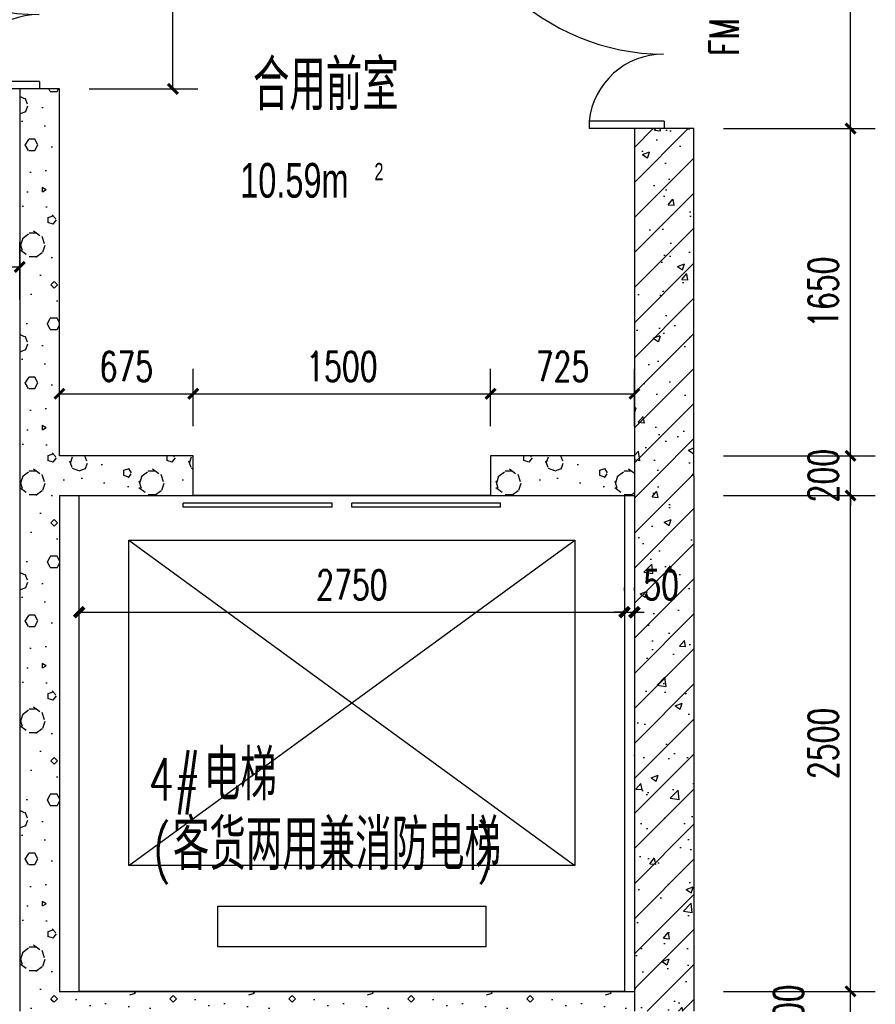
# Model space of a CAD drawing. Extents: x 797781 to 1255204, y 21234 to 1024248.
# Tile 784 of 1056: x 1171873 to 1176188, y 522943 to 527907. Entities that reach past the tile are written whole.
import ezdxf

# ---------------------------------------------------------------- set-up
doc = ezdxf.new("R2010")
doc.units = 0
doc.header["$LTSCALE"] = 1000
doc.header["$MEASUREMENT"] = 0
for name, color, linetype in [('230303生产综合楼-平面图_t8$0$DOOR_FIRE', 4, 'Continuous'), ('230303生产综合楼-平面图_t8$0$DOOR_FIRE_TEXT', 7, 'Continuous'), ('230303生产综合楼-平面图_t8$0$EVTR', 2, 'Continuous'), ('230303生产综合楼-平面图_t8$0$PUB_DIM', 3, 'Continuous'), ('230303生产综合楼-平面图_t8$0$PUB_HATCH', 8, 'Continuous'), ('230303生产综合楼-平面图_t8$0$PUB_TEXT', 7, 'Continuous'), ('230303生产综合楼-平面图_t8$0$SPACE', 7, 'Continuous'), ('230303生产综合楼-平面图_t8$0$WALL', 40, 'Continuous'), ('230303生产综合楼-平面图_t8$0$WINDOW', 4, 'Continuous'), ('230303生产综合楼-平面图_t8$0$板洞', 6, 'Continuous'), ('PUB_DIM', 3, 'Continuous')]:
    doc.layers.add(name, color=color, linetype=linetype)
doc.styles.add('230303生产综合楼-平面图_t8$0$_HZTXT', font='@HZTXT_E', dxfattribs={"width": 0.7, "bigfont": '@@HZTXT'})
doc.styles.add('230303生产综合楼-平面图_t8$0$_TCH_DIM', font='SIMPLEX', dxfattribs={"bigfont": 'GBCBIG'})
doc.styles.add('230303生产综合楼-平面图_T8$0$_TCH_DIM_T3', font='SIMPLEX', dxfattribs={"width": 0.705882, "bigfont": 'GBCBIG'})
doc.styles.add('230303生产综合楼-平面图_t8$0$_TCH_WINDOW', font='SIMPLEX', dxfattribs={"height": 3.5, "bigfont": 'GBCBIG'})
doc.styles.add('_TCH_DIM_T3', font='SIMPLEX', dxfattribs={"width": 0.705882, "bigfont": 'GBCBIG'})
doc.dimstyles.new('230303生产综合楼-平面图_T8$0$_TCH_ARCH&&50', dxfattribs={"dimtxt": 148.75, "dimasz": 50, "dimexe": 125, "dimexo": 150, "dimgap": 63.125, "dimtad": 1, "dimdec": 0, "dimzin": 0, "dimdsep": 46, "dimtxsty": '230303生产综合楼-平面图_T8$0$_TCH_DIM_T3', "dimblk": '230303生产综合楼-平面图_t8$0$_ArchTick', "dimcen": 0.09, "dimclrt": 7, "dimazin": 2, "dimtfac": 1, "dimtdec": 0, "dimtix": 1, "dimtmove": 2, "dimatfit": 3, "dimfxl": 1, "dimtolj": 1, "dimtzin": 0, "dimarcsym": 0})
doc.dimstyles.new('_TCH_ARCH&&50', dxfattribs={"dimtxt": 148.75, "dimasz": 50, "dimexe": 125, "dimexo": 150, "dimgap": 63.125, "dimtad": 1, "dimdec": 0, "dimzin": 0, "dimdsep": 46, "dimtxsty": '_TCH_DIM_T3', "dimblk": 'ARCHTICK', "dimcen": 0.09, "dimclrt": 7, "dimazin": 2, "dimtfac": 1, "dimtdec": 0, "dimtix": 1, "dimtmove": 2, "dimatfit": 3, "dimfxl": 1, "dimtolj": 1, "dimtzin": 0, "dimarcsym": 0})
pattern_1 = [(45, (0, 0), (-88.388348, 88.388348), []), (50, (0, 0), (358.63009, -31.37607), [37.5, -412.5]), (355, (0, 0), (-69.37567, 376.09607), [30, -330]), (100.4514, (29.9, -2.6), (289.25469, 344.71977), [31.8701, -350.57106]), (46.1842, (0, 100), (533.62052, -82.7595), [56.25, -618.75]), (96.6356, (44.47, 93.1), (467.33135, 487.05894), [47.80514, -525.8565]), (351.1842, (0, 100), (467.33097, 487.0593), [45, -495]), (21, (50, 75), (298.453526, -201.309445), [37.5, -412.5]), (326, (50, 75), (121.65767, 362.57502), [30, -330]), (71.4514, (74.87, 58.22), (420.11131, 161.26525), [31.8701, -350.57106]), (37.5, (0, 0), (6.079928, 166.446927), [0, -326, 0, -335, 0, -331.25]), (7.5, (0, 0), (131.534769, 197.205856), [0, -191, 0, -318.5, 0, -126.25]), (327.5, (-111.5, 0), (266.911218, -11.277436), [0, -125, 0, -390, 0, -517.5]), (317.5, (-161.5, 0), (291.593085, 50.05249), [0, -162.5, 0, -259, 0, -367.5])]
pattern_2 = [(0, (177, -183), (300, 600), [0, -600]), (0, (-174, -264), (300, 600), [0, -600]), (0, (21, -270), (300, 600), [0, -600]), (0, (234, -93), (300, 600), [0, -600]), (0, (-15, -300), (300, 600), [0, -600]), (0, (294, 285), (300, 600), [0, -600]), (0, (111, 237), (300, 600), [0, -600]), (0, (207, 162), (300, 600), [0, -600]), (0, (-282, 150), (300, 600), [0, -600]), (0, (12, 123), (300, 600), [0, -600]), (0, (-102, -30), (300, 600), [0, -600]), (0, (-96, -255), (300, 600), [0, -600]), (0, (129, -279), (300, 600), [0, -600]), (0, (294, -15), (300, 600), [0, -600]), (0, (-267, -108), (300, 600), [0, -600]), (0, (-216, -6), (300, 600), [0, -600]), (0, (18, -48), (300, 600), [0, -600]), (0, (-66, -135), (300, 600), [0, -600]), (0, (-114, 63), (300, 600), [0, -600]), (0, (-39, 288), (300, 600), [0, -600]), (0, (-243, -234), (300, 600), [0, -600]), (0, (87, 165), (300, 600), [0, -600]), (0, (-192, 174), (300, 600), [0, -600]), (0, (-240, 252), (300, 600), [0, -600]), (130.601294, (257.143, 97.143), (-1499.9999834, 1800.0000079), [26.34155, -11037.111]), (18.434949, (214.29, 108.57), (1499.9999945, 599.9999956), [27.10524, -3767.6279]), (90, (214.3, 82.86), (300, 600), [25.71428, -1174.28565]), (161.565051, (240, 74.29), (-1500.0000076, 599.999955), [27.10524, -3767.6279]), (53.130102, (240, 74.29), (300.000001, 600), [28.57143, -2971.4285]), (135, (262.86, -231.43), (-300.000036, 599.99996), [24.24366, -1672.8126]), (45, (228.57, -231.43), (299.999998, 599.999998), [24.24366, -1672.8126]), (135, (245.71, -248.57), (-300.000036, 599.99996), [24.24366, -1672.8126]), (45, (245.71, -248.57), (299.999998, 599.999998), [24.24366, -1672.8126]), (116.56505, (-25.7, 171.43), (-5e-05, 1199.99997), [31.94383, -638.8765]), (180, (-40, 200), (-300, 600), [34.28572, -565.71425]), (63.43495, (-88.57, 171.43), (3e-06, 1200), [31.94383, -638.8765]), (116.56505, (-74.3, 142.86), (-5e-05, 1199.99997), [31.94383, -638.8765]), (0, (-74.3, 142.86), (300, 600), [34.28572, -565.71425]), (63.43495, (-40, 142.86), (3e-06, 1200), [31.94383, -638.8765]), (107.102728, (200, -31.429), (-899.9999656, 3000.00000484), [38.86135, -16282.9025]), (143.972626, (188.57, 5.714), (-5699.9999277, 4199.9999952), [38.86135, -8122.02]), (180, (157.14, 28.6), (-300, 600), [37.14286, -562.8571]), (36.0273733, (88.57, 5.714), (5699.9999579, 4199.9999547), [38.86135, -8122.02]), (71.565051, (77.14, -28.57), (900.0000046, 2999.999995), [36.14032, -3758.5928]), (107.102728, (88.571, -65.714), (-899.9999656, 3000.00000484), [38.86135, -16282.9025]), (143.972626, (120, -88.57), (-5699.9999277, 4199.9999952), [38.86135, -8122.02]), (0, (120, -88.6), (300, 600), [37.14286, -562.8571]), (36.0273733, (157.143, -88.57), (5699.9999579, 4199.9999547), [38.86135, -8122.02]), (71.565051, (188.57, -65.71), (900.0000046, 2999.999995), [36.14032, -3758.5928]), (150.255118, (205.714, 248.57), (-900.000002, 599.9999926), [23.03502, -4814.3196]), (90, (185.7, 237.14), (300, 600), [22.85714, -1177.14275]), (29.744881, (185.714, 237.14), (900.0000005, 599.999997), [23.03502, -4814.3196]), (116.56505, (65.7, -177.14), (-5e-05, 1199.99997), [31.94383, -638.8765]), (168.690067, (51.43, -148.57), (-2700.000002, 599.999985), [29.13725, -6089.6855]), (41.185925, (0, -162.857), (7499.99995456, 6599.9999423), [30.37184, -12725.802]), (90, (0, -191.43), (300, 600), [28.57143, -1171.4285]), (138.814074, (22.857, -211.429), (-7499.9998667, 6600.00004204), [30.37184, -12725.802]), (16.6992442, (22.857, -211.429), (9899.9999255, 2999.9999686), [29.82945, -12498.5375]), (60.945396, (51.43, -202.857), (299.9999992, 599.9999947), [29.41609, -12325.3395]), (109.983106, (-185.714, 74.286), (-1500.00000565, 4199.9999889), [33.442, -14012.1975]), (155.556045, (-197.143, 105.714), (-3900.00001487, 1799.9999626), [34.52299, -14465.1315]), (24.4439547, (-260, 105.714), (3900.00000195, 1799.99999134), [34.52299, -14465.1315]), (70.0168934, (-271.429, 74.286), (1500.0000045, 4199.9999896), [33.442, -14012.1975]), (109.983106, (-260, 42.857), (-1500.00000565, 4199.9999889), [33.442, -14012.1975]), (160.016893, (-228.57, 31.43), (-1500.0000009, 599.9999727), [33.442, -6989.3775]), (19.9831065, (-228.57, 31.43), (1499.9999918, 599.999999), [33.442, -6989.3775]), (70.0168934, (-197.143, 42.857), (1500.0000045, 4199.9999896), [33.442, -14012.1975]), (122.005383, (37.14, 20), (-300.0000403, 599.9999694), [26.95423, -5633.434]), (18.434949, (-2.86, 34.29), (1499.9999945, 599.9999956), [27.10524, -3767.6279]), (90, (-2.86, 8.57), (300, 600), [25.71428, -1174.28565]), (161.565051, (22.86, 0), (-1500.0000076, 599.999955), [27.10524, -3767.6279]), (54.4623222, (22.857, 0), (2099.999997, 2999.9999955), [24.57807, -10298.2115]), (116.56505, (-137.14, -125.7), (-5e-05, 1199.99997), [31.94383, -638.8765]), (180, (-151.4, -97.14), (-300, 600), [31.42857, -568.5714]), (59.0362434, (-200, -125.714), (300.000001, 599.999997), [33.31973, -6963.822]), (120.963756, (-182.857, -154.286), (-300.000041, 599.9999724), [33.31973, -6963.822]), (0, (-182.86, -154.3), (300, 600), [31.42857, -568.5714]), (63.43495, (-151.43, -154.3), (3e-06, 1200), [31.94383, -638.8765])]

# ---------------------------------------------------------------- blocks, each defined once
blk = doc.blocks.new('_ArchTick')
at = {"color": 0, "linetype": 'ByBlock', "const_width": 0.4}
blk.add_lwpolyline([(-0.5, -0.5), (0.5, 0.5)], dxfattribs=at)
blk = doc.blocks.new('*D2527')
at = {"layer": 'Defpoints', "color": 0, "transparency": 16777216}
for p in [(1174922.7, 524919.6), (1172172.7, 524877.2), (1174922.7, 524877.2)]:
    blk.add_point(p, dxfattribs=at)
at = {"layer": 'PUB_DIM', "color": 0, "lineweight": -2, "transparency": 16777216}
for p, q in [((1172172.7, 525027.2), (1172172.7, 525044.6)), ((1174922.7, 525027.2), (1174922.7, 525044.6)), ((1172172.7, 524919.6), (1174922.7, 524919.6))]:
    blk.add_line(p, q, dxfattribs=at)
at = {"layer": 'PUB_DIM', "color": 0, "lineweight": -2, "transparency": 16777216, "xscale": 50, "yscale": 50, "zscale": 50, "rotation": 180}
blk.add_blockref('_ArchTick', (1172172.7, 524919.6), dxfattribs=at)
at = {"layer": 'PUB_DIM', "color": 0, "lineweight": -2, "transparency": 16777216, "xscale": 50, "yscale": 50, "zscale": 50}
blk.add_blockref('_ArchTick', (1174922.7, 524919.6), dxfattribs=at)
at = {"layer": 'PUB_DIM', "color": 7, "transparency": 16777216, "insert": (1173547.7, 525057.1), "char_height": 148.75, "attachment_point": 5, "style": '_TCH_DIM_T3'}
blk.add_mtext('\\A1;2750', dxfattribs=at)
blk = doc.blocks.new('*D2528')
at = {"layer": 'Defpoints', "color": 0, "transparency": 16777216}
for p in [(1174972.6, 524919.6), (1174922.7, 524877.2), (1174972.6, 524877.2)]:
    blk.add_point(p, dxfattribs=at)
at = {"layer": 'PUB_DIM', "color": 0, "lineweight": -2, "transparency": 16777216}
for p, q in [((1174922.7, 525027.2), (1174922.7, 525044.6)), ((1174972.6, 525027.2), (1174972.6, 525044.6)), ((1174922.7, 524919.6), (1174872.7, 524919.6)), ((1174922.7, 524919.6), (1174972.6, 524919.6)), ((1174972.6, 524919.6), (1175022.6, 524919.6))]:
    blk.add_line(p, q, dxfattribs=at)
at = {"layer": 'PUB_DIM', "color": 0, "lineweight": -2, "transparency": 16777216, "xscale": 50, "yscale": 50, "zscale": 50}
blk.add_blockref('_ArchTick', (1174922.7, 524919.6), dxfattribs=at)
at = {"layer": 'PUB_DIM', "color": 0, "lineweight": -2, "transparency": 16777216, "xscale": 50, "yscale": 50, "zscale": 50, "rotation": 180}
blk.add_blockref('_ArchTick', (1174972.6, 524919.6), dxfattribs=at)
at = {"layer": 'PUB_DIM', "color": 7, "transparency": 16777216, "insert": (1175107.6, 525057.1), "char_height": 148.75, "attachment_point": 5, "style": '_TCH_DIM_T3'}
blk.add_mtext('\\A1;50', dxfattribs=at)
blk = doc.blocks.new('230303生产综合楼-平面图_t8$0$_ArchTick')
at = {"color": 0, "linetype": 'ByBlock', "const_width": 0.3}
blk.add_lwpolyline([(-0.5, -0.5), (0.5, 0.5)], dxfattribs=at)
blk = doc.blocks.new('*D3984')
at = {"layer": '230303生产综合楼-平面图_t8$0$PUB_DIM', "color": 0, "lineweight": -2, "transparency": 16777216}
for p, q in [((1172222.7, 529057.7), (1172770.6, 529057.7)), ((1172645.6, 527557.7), (1172645.6, 529057.7)), ((1172222.7, 527557.7), (1172770.6, 527557.7))]:
    blk.add_line(p, q, dxfattribs=at)
at = {"layer": 'Defpoints', "color": 0, "transparency": 16777216}
for p in [(1172072.7, 529057.7), (1172645.6, 529057.7), (1172072.7, 527557.7)]:
    blk.add_point(p, dxfattribs=at)
at = {"layer": '230303生产综合楼-平面图_t8$0$PUB_DIM', "color": 0, "lineweight": -2, "transparency": 16777216, "xscale": 50, "yscale": 50, "zscale": 50}
for p, rotation in [((1172645.6, 529057.7), 90), ((1172645.6, 527557.7), 270)]:
    blk.add_blockref('230303生产综合楼-平面图_t8$0$_ArchTick', p, dxfattribs=dict(at, rotation=rotation))
at = {"layer": '230303生产综合楼-平面图_t8$0$PUB_DIM', "color": 7, "transparency": 16777216, "insert": (1172508.1, 528307.7), "char_height": 148.75, "attachment_point": 5, "rotation": 90, "style": '230303生产综合楼-平面图_T8$0$_TCH_DIM_T3'}
blk.add_mtext('\\A1;1500', dxfattribs=at)
blk = doc.blocks.new('*D4260')
at = {"layer": '230303生产综合楼-平面图_t8$0$PUB_DIM', "color": 0, "lineweight": -2, "transparency": 16777216}
for p, q in [((1170522.7, 526495.3), (1170522.7, 526785.4)), ((1171872.7, 526495.3), (1171872.7, 526785.4)), ((1170522.7, 526660.4), (1171872.7, 526660.4))]:
    blk.add_line(p, q, dxfattribs=at)
at = {"layer": 'Defpoints', "color": 0, "transparency": 16777216}
for p in [(1171872.7, 526660.4), (1170522.7, 526345.3), (1171872.7, 526345.3)]:
    blk.add_point(p, dxfattribs=at)
at = {"layer": '230303生产综合楼-平面图_t8$0$PUB_DIM', "color": 0, "lineweight": -2, "transparency": 16777216, "xscale": 50, "yscale": 50, "zscale": 50, "rotation": 180}
blk.add_blockref('230303生产综合楼-平面图_t8$0$_ArchTick', (1170522.7, 526660.4), dxfattribs=at)
at = {"layer": '230303生产综合楼-平面图_t8$0$PUB_DIM', "color": 0, "lineweight": -2, "transparency": 16777216, "xscale": 50, "yscale": 50, "zscale": 50}
blk.add_blockref('230303生产综合楼-平面图_t8$0$_ArchTick', (1171872.7, 526660.4), dxfattribs=at)
at = {"layer": '230303生产综合楼-平面图_t8$0$PUB_DIM', "color": 7, "transparency": 16777216, "insert": (1171197.7, 526797.9), "char_height": 148.75, "attachment_point": 5, "style": '230303生产综合楼-平面图_T8$0$_TCH_DIM_T3'}
blk.add_mtext('\\A1;1350', dxfattribs=at)
blk = doc.blocks.new('*D4282')
at = {"layer": '230303生产综合楼-平面图_t8$0$PUB_DIM', "color": 0, "lineweight": -2, "transparency": 16777216}
for p, q in [((1175422.6, 523007.7), (1176187.6, 523007.7)), ((1176062.6, 522807.7), (1176062.6, 523007.7)), ((1175422.6, 522807.7), (1176187.6, 522807.7))]:
    blk.add_line(p, q, dxfattribs=at)
at = {"layer": 'Defpoints', "color": 0, "transparency": 16777216}
for p in [(1175272.6, 523007.7), (1176062.6, 523007.7), (1175272.6, 522807.7)]:
    blk.add_point(p, dxfattribs=at)
at = {"layer": '230303生产综合楼-平面图_t8$0$PUB_DIM', "color": 0, "lineweight": -2, "transparency": 16777216, "xscale": 50, "yscale": 50, "zscale": 50}
for p, rotation in [((1176062.6, 523007.7), 90), ((1176062.6, 522807.7), 270)]:
    blk.add_blockref('230303生产综合楼-平面图_t8$0$_ArchTick', p, dxfattribs=dict(at, rotation=rotation))
at = {"layer": '230303生产综合楼-平面图_t8$0$PUB_DIM', "color": 7, "transparency": 16777216, "insert": (1175750.1, 522907.7), "char_height": 148.75, "attachment_point": 5, "rotation": 90, "style": '230303生产综合楼-平面图_T8$0$_TCH_DIM_T3'}
blk.add_mtext('\\A1;200', dxfattribs=at)
blk = doc.blocks.new('*D4283')
at = {"layer": '230303生产综合楼-平面图_t8$0$PUB_DIM', "color": 0, "lineweight": -2, "transparency": 16777216}
for p, q in [((1175422.6, 525507.7), (1176187.6, 525507.7)), ((1176062.6, 523007.7), (1176062.6, 525507.7)), ((1175422.6, 523007.7), (1176187.6, 523007.7))]:
    blk.add_line(p, q, dxfattribs=at)
at = {"layer": 'Defpoints', "color": 0, "transparency": 16777216}
for p in [(1175272.6, 525507.7), (1176062.6, 525507.7), (1175272.6, 523007.7)]:
    blk.add_point(p, dxfattribs=at)
at = {"layer": '230303生产综合楼-平面图_t8$0$PUB_DIM', "color": 0, "lineweight": -2, "transparency": 16777216, "xscale": 50, "yscale": 50, "zscale": 50}
for p, rotation in [((1176062.6, 525507.7), 90), ((1176062.6, 523007.7), 270)]:
    blk.add_blockref('230303生产综合楼-平面图_t8$0$_ArchTick', p, dxfattribs=dict(at, rotation=rotation))
at = {"layer": '230303生产综合楼-平面图_t8$0$PUB_DIM', "color": 7, "transparency": 16777216, "insert": (1175925.1, 524257.7), "char_height": 148.75, "attachment_point": 5, "rotation": 90, "style": '230303生产综合楼-平面图_T8$0$_TCH_DIM_T3'}
blk.add_mtext('\\A1;2500', dxfattribs=at)
blk = doc.blocks.new('*D4284')
at = {"layer": '230303生产综合楼-平面图_t8$0$PUB_DIM', "color": 0, "lineweight": -2, "transparency": 16777216}
for p, q in [((1176062.6, 525707.7), (1176062.6, 525757.7)), ((1175422.6, 525707.7), (1176187.6, 525707.7)), ((1176062.6, 525507.7), (1176062.6, 525707.7)), ((1175422.6, 525507.7), (1176187.6, 525507.7)), ((1176062.6, 525507.7), (1176062.6, 525457.7))]:
    blk.add_line(p, q, dxfattribs=at)
at = {"layer": 'Defpoints', "color": 0, "transparency": 16777216}
for p in [(1175272.6, 525707.7), (1176062.6, 525707.7), (1175272.6, 525507.7)]:
    blk.add_point(p, dxfattribs=at)
at = {"layer": '230303生产综合楼-平面图_t8$0$PUB_DIM', "color": 0, "lineweight": -2, "transparency": 16777216, "xscale": 50, "yscale": 50, "zscale": 50}
for p, rotation in [((1176062.6, 525707.7), 270), ((1176062.6, 525507.7), 90)]:
    blk.add_blockref('230303生产综合楼-平面图_t8$0$_ArchTick', p, dxfattribs=dict(at, rotation=rotation))
at = {"layer": '230303生产综合楼-平面图_t8$0$PUB_DIM', "color": 7, "transparency": 16777216, "insert": (1175925.1, 525607.7), "char_height": 148.75, "attachment_point": 5, "rotation": 90, "style": '230303生产综合楼-平面图_T8$0$_TCH_DIM_T3'}
blk.add_mtext('\\A1;200', dxfattribs=at)
blk = doc.blocks.new('*D4285')
at = {"layer": '230303生产综合楼-平面图_t8$0$PUB_DIM', "color": 0, "lineweight": -2, "transparency": 16777216}
for p, q in [((1175422.6, 527357.7), (1176187.6, 527357.7)), ((1176062.6, 525707.7), (1176062.6, 527357.7)), ((1175422.6, 525707.7), (1176187.6, 525707.7))]:
    blk.add_line(p, q, dxfattribs=at)
at = {"layer": 'Defpoints', "color": 0, "transparency": 16777216}
for p in [(1175272.6, 527357.7), (1176062.6, 527357.7), (1175272.6, 525707.7)]:
    blk.add_point(p, dxfattribs=at)
at = {"layer": '230303生产综合楼-平面图_t8$0$PUB_DIM', "color": 0, "lineweight": -2, "transparency": 16777216, "xscale": 50, "yscale": 50, "zscale": 50}
for p, rotation in [((1176062.6, 527357.7), 90), ((1176062.6, 525707.7), 270)]:
    blk.add_blockref('230303生产综合楼-平面图_t8$0$_ArchTick', p, dxfattribs=dict(at, rotation=rotation))
at = {"layer": '230303生产综合楼-平面图_t8$0$PUB_DIM', "color": 7, "transparency": 16777216, "insert": (1175925.1, 526532.7), "char_height": 148.75, "attachment_point": 5, "rotation": 90, "style": '230303生产综合楼-平面图_T8$0$_TCH_DIM_T3'}
blk.add_mtext('\\A1;1650', dxfattribs=at)
blk = doc.blocks.new('*D4286')
at = {"layer": '230303生产综合楼-平面图_t8$0$PUB_DIM', "color": 0, "lineweight": -2, "transparency": 16777216}
for p, q in [((1175422.6, 528857.7), (1176187.6, 528857.7)), ((1176062.6, 527357.7), (1176062.6, 528857.7)), ((1175422.6, 527357.7), (1176187.6, 527357.7))]:
    blk.add_line(p, q, dxfattribs=at)
at = {"layer": 'Defpoints', "color": 0, "transparency": 16777216}
for p in [(1175272.6, 528857.7), (1176062.6, 528857.7), (1175272.6, 527357.7)]:
    blk.add_point(p, dxfattribs=at)
at = {"layer": '230303生产综合楼-平面图_t8$0$PUB_DIM', "color": 0, "lineweight": -2, "transparency": 16777216, "xscale": 50, "yscale": 50, "zscale": 50}
for p, rotation in [((1176062.6, 528857.7), 90), ((1176062.6, 527357.7), 270)]:
    blk.add_blockref('230303生产综合楼-平面图_t8$0$_ArchTick', p, dxfattribs=dict(at, rotation=rotation))
at = {"layer": '230303生产综合楼-平面图_t8$0$PUB_DIM', "color": 7, "transparency": 16777216, "insert": (1175925.1, 528107.7), "char_height": 148.75, "attachment_point": 5, "rotation": 90, "style": '230303生产综合楼-平面图_T8$0$_TCH_DIM_T3'}
blk.add_mtext('\\A1;1500', dxfattribs=at)
blk = doc.blocks.new('*D4341')
at = {"layer": '230303生产综合楼-平面图_t8$0$PUB_DIM', "color": 0, "lineweight": -2, "transparency": 16777216}
for p, q in [((1174247.7, 525857.7), (1174247.7, 526145.8)), ((1174972.6, 525857.7), (1174972.6, 526145.8)), ((1174247.7, 526020.8), (1174972.6, 526020.8))]:
    blk.add_line(p, q, dxfattribs=at)
at = {"layer": 'Defpoints', "color": 0, "transparency": 16777216}
for p in [(1174972.6, 526020.8), (1174247.7, 525707.7), (1174972.6, 525707.7)]:
    blk.add_point(p, dxfattribs=at)
at = {"layer": '230303生产综合楼-平面图_t8$0$PUB_DIM', "color": 0, "lineweight": -2, "transparency": 16777216, "xscale": 50, "yscale": 50, "zscale": 50, "rotation": 180}
blk.add_blockref('230303生产综合楼-平面图_t8$0$_ArchTick', (1174247.7, 526020.8), dxfattribs=at)
at = {"layer": '230303生产综合楼-平面图_t8$0$PUB_DIM', "color": 0, "lineweight": -2, "transparency": 16777216, "xscale": 50, "yscale": 50, "zscale": 50}
blk.add_blockref('230303生产综合楼-平面图_t8$0$_ArchTick', (1174972.6, 526020.8), dxfattribs=at)
at = {"layer": '230303生产综合楼-平面图_t8$0$PUB_DIM', "color": 7, "transparency": 16777216, "insert": (1174610.2, 526158.3), "char_height": 148.75, "attachment_point": 5, "style": '230303生产综合楼-平面图_T8$0$_TCH_DIM_T3'}
blk.add_mtext('\\A1;725', dxfattribs=at)
blk = doc.blocks.new('*D4342')
at = {"layer": '230303生产综合楼-平面图_t8$0$PUB_DIM', "color": 0, "lineweight": -2, "transparency": 16777216}
for p, q in [((1172747.7, 525857.7), (1172747.7, 526145.8)), ((1174247.7, 525857.7), (1174247.7, 526145.8)), ((1172747.7, 526020.8), (1174247.7, 526020.8))]:
    blk.add_line(p, q, dxfattribs=at)
at = {"layer": 'Defpoints', "color": 0, "transparency": 16777216}
for p in [(1174247.7, 526020.8), (1172747.7, 525707.7), (1174247.7, 525707.7)]:
    blk.add_point(p, dxfattribs=at)
at = {"layer": '230303生产综合楼-平面图_t8$0$PUB_DIM', "color": 0, "lineweight": -2, "transparency": 16777216, "xscale": 50, "yscale": 50, "zscale": 50, "rotation": 180}
blk.add_blockref('230303生产综合楼-平面图_t8$0$_ArchTick', (1172747.7, 526020.8), dxfattribs=at)
at = {"layer": '230303生产综合楼-平面图_t8$0$PUB_DIM', "color": 0, "lineweight": -2, "transparency": 16777216, "xscale": 50, "yscale": 50, "zscale": 50}
blk.add_blockref('230303生产综合楼-平面图_t8$0$_ArchTick', (1174247.7, 526020.8), dxfattribs=at)
at = {"layer": '230303生产综合楼-平面图_t8$0$PUB_DIM', "color": 7, "transparency": 16777216, "insert": (1173497.7, 526158.3), "char_height": 148.75, "attachment_point": 5, "style": '230303生产综合楼-平面图_T8$0$_TCH_DIM_T3'}
blk.add_mtext('\\A1;1500', dxfattribs=at)
blk = doc.blocks.new('*D4343')
at = {"layer": '230303生产综合楼-平面图_t8$0$PUB_DIM', "color": 0, "lineweight": -2, "transparency": 16777216}
for p, q in [((1172072.7, 525857.7), (1172072.7, 526145.8)), ((1172747.7, 525857.7), (1172747.7, 526145.8)), ((1172072.7, 526020.8), (1172747.7, 526020.8))]:
    blk.add_line(p, q, dxfattribs=at)
at = {"layer": 'Defpoints', "color": 0, "transparency": 16777216}
for p in [(1172747.7, 526020.8), (1172072.7, 525707.7), (1172747.7, 525707.7)]:
    blk.add_point(p, dxfattribs=at)
at = {"layer": '230303生产综合楼-平面图_t8$0$PUB_DIM', "color": 0, "lineweight": -2, "transparency": 16777216, "xscale": 50, "yscale": 50, "zscale": 50, "rotation": 180}
blk.add_blockref('230303生产综合楼-平面图_t8$0$_ArchTick', (1172072.7, 526020.8), dxfattribs=at)
at = {"layer": '230303生产综合楼-平面图_t8$0$PUB_DIM', "color": 0, "lineweight": -2, "transparency": 16777216, "xscale": 50, "yscale": 50, "zscale": 50}
blk.add_blockref('230303生产综合楼-平面图_t8$0$_ArchTick', (1172747.7, 526020.8), dxfattribs=at)
at = {"layer": '230303生产综合楼-平面图_t8$0$PUB_DIM', "color": 7, "transparency": 16777216, "insert": (1172410.2, 526158.3), "char_height": 148.75, "attachment_point": 5, "style": '230303生产综合楼-平面图_T8$0$_TCH_DIM_T3'}
blk.add_mtext('\\A1;675', dxfattribs=at)
blk = doc.blocks.new('230303生产综合楼-平面图_t8$0$$DORLIB2D$00000127')
at = {"color": 0}
for points in [[(-0.5333, 0.7949), (-0.5333, 0.6904)], [(-0.0333, 0.7949), (-0.5333, 0.7949)], [(-0.0333, 0.7949), (-0.0333, 0.6904)], [(0.5333, 0.7949), (0.0333, 0.7949)], [(0.0333, 0.7949), (0.0333, 0.6904)], [(0.5333, 0.7949), (0.5333, 0.6904)], [(-0.0333, 0.6904), (-0.5333, 0.6904)], [(0.5333, 0.6904), (0.0333, 0.6904)], [(0.5, 0.5), (-0.5, 0.5)]]:
    blk.add_lwpolyline(points, dxfattribs=at)
blk = doc.blocks.new('230303生产综合楼-平面图_t8$0$$DorLib2D$00000225')
at = {"color": 0}
for p, q in [((0.475, -0.0014), (0.475, 0.7521)), ((0.475, 0.7521), (0.5, 0.7521)), ((0.5, -0.0014), (0.5, 0.7521)), ((-0.5, 0), (-0.5, 0.252)), ((-0.475, 0.252), (-0.5, 0.252)), ((-0.475, 0), (-0.475, 0.252)), ((-0.475, 0), (-0.5, 0)), ((0.475, -0.0014), (0.5, -0.0014))]:
    blk.add_line(p, q, dxfattribs=at)
for centre, radius, start, end in [((0.5046, -0.0019), 0.7546, 92.2493, 179.7238), ((-0.5008, 0.0026), 0.2508, 359.7899, 84.0974)]:
    blk.add_arc(centre, radius, start, end, dxfattribs=at)

msp = doc.modelspace()

# ---------------------------------------------------------------- hatches: boundary and pattern name
at = {"layer": '230303生产综合楼-平面图_t8$0$PUB_HATCH'}
h = msp.add_hatch(dxfattribs=at)
h.set_pattern_fill('加气混凝土', color=256, scale=50, style=0)
h.set_pattern_definition(pattern_2)
h.paths.add_polyline_path([(1172072.7, 525707.7), (1172072.7, 527557.7), (1171872.7, 527557.7), (1171872.7, 525607.7), (1172006, 525607.7)])
h = msp.add_hatch(dxfattribs=at)
h.set_pattern_fill('钢筋混凝土', color=256, scale=50, style=0)
h.set_pattern_definition(pattern_1)
h.paths.add_polyline_path([(1175272.6, 525607.7), (1175272.6, 527357.7), (1174972.6, 527357.7), (1174972.6, 525607.7)])
h = msp.add_hatch(dxfattribs=at)
h.set_pattern_fill('加气混凝土', color=256, scale=50, style=0)
h.set_pattern_definition(pattern_2)
h.paths.add_polyline_path([(1172072.7, 525507.7), (1172747.7, 525507.7), (1172747.7, 525707.7), (1172072.7, 525707.7), (1172006, 525607.7)])
h = msp.add_hatch(dxfattribs=at)
h.set_pattern_fill('加气混凝土', color=256, scale=50, style=0)
h.set_pattern_definition(pattern_2)
h.paths.add_polyline_path([(1174972.6, 525707.7), (1174247.7, 525707.7), (1174247.7, 525507.7), (1174972.6, 525507.7)])
h = msp.add_hatch(dxfattribs=at)
h.set_pattern_fill('加气混凝土', color=256, scale=50, style=0)
h.set_pattern_definition(pattern_2)
h.paths.add_polyline_path([(1172006, 525607.7), (1171872.7, 525607.7), (1171872.7, 522907.7), (1172006, 522907.7), (1172072.7, 523007.7), (1172072.7, 525507.7)])
h = msp.add_hatch(dxfattribs=at)
h.set_pattern_fill('钢筋混凝土', color=256, scale=50, style=0)
h.set_pattern_definition(pattern_1)
h.paths.add_polyline_path([(1175272.6, 525607.7), (1174972.6, 525607.7), (1174972.6, 522907.7), (1175272.6, 522907.7)])
h = msp.add_hatch(dxfattribs=at)
h.set_pattern_fill('加气混凝土', color=256, scale=50, style=0)
h.set_pattern_definition(pattern_2)
h.paths.add_polyline_path([(1172006, 522907.7), (1172072.7, 522807.7), (1174972.6, 522807.7), (1174972.6, 523007.7), (1172072.7, 523007.7)])

# ---------------------------------------------------------------- linework, layer by layer
at = {"layer": '230303生产综合楼-平面图_t8$0$EVTR'}
for p, q in [((1172422.7, 525282.7), (1174672.7, 523642.7)), ((1172422.7, 523642.7), (1174672.7, 525282.7)), ((1172422.7, 525282.7), (1174672.7, 525282.7)), ((1172422.7, 523642.7), (1172422.7, 525282.7)), ((1174672.7, 525282.7), (1174672.7, 523642.7)), ((1174672.7, 523642.7), (1172422.7, 523642.7)), ((1172872.7, 523437.7), (1174222.7, 523437.7)), ((1172872.7, 523232.7), (1172872.7, 523437.7)), ((1174222.7, 523437.7), (1174222.7, 523232.7)), ((1174222.7, 523232.7), (1172872.7, 523232.7))]:
    msp.add_line(p, q, dxfattribs=at)
at = {"layer": '230303生产综合楼-平面图_t8$0$WALL'}
for p, q in [((1172072.7, 527557.7), (1171872.7, 527557.7)), ((1171872.7, 527557.7), (1171872.7, 525607.7)), ((1172072.7, 525707.7), (1172072.7, 527557.7)), ((1175272.6, 527357.7), (1174972.6, 527357.7)), ((1174972.6, 527357.7), (1174972.6, 525607.7)), ((1175272.6, 525607.7), (1175272.6, 527357.7)), ((1172747.7, 525707.7), (1172072.7, 525707.7)), ((1172747.7, 525507.7), (1172747.7, 525707.7)), ((1174972.6, 525707.7), (1174247.7, 525707.7)), ((1174247.7, 525707.7), (1174247.7, 525507.7)), ((1171872.7, 525607.7), (1171872.7, 522907.7)), ((1174972.6, 525607.7), (1174972.6, 522907.7)), ((1175272.6, 525607.7), (1175272.6, 522907.7)), ((1172072.7, 525507.7), (1172072.7, 523007.7)), ((1172072.7, 525507.7), (1172747.7, 525507.7)), ((1174247.7, 525507.7), (1174972.6, 525507.7)), ((1172072.7, 523007.7), (1174972.6, 523007.7))]:
    msp.add_line(p, q, dxfattribs=at)
at = {"layer": '230303生产综合楼-平面图_t8$0$板洞'}
msp.add_lwpolyline([(1174922.6, 523007.7), (1172172.7, 523007.7), (1172172.7, 525507.7), (1174922.6, 525507.7)], close=True, dxfattribs=at)

# ---------------------------------------------------------------- block references
at = {"layer": '230303生产综合楼-平面图_t8$0$DOOR_FIRE', "xscale": -1500, "yscale": -1500}
for p, zscale, rotation in [((1171972.7, 528307.7), 200, 269.999999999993), ((1175122.6, 528107.7), 300, 270.000000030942)]:
    msp.add_blockref('230303生产综合楼-平面图_t8$0$$DorLib2D$00000225', p, dxfattribs=dict(at, zscale=zscale, rotation=rotation))
at = {"layer": '230303生产综合楼-平面图_t8$0$WINDOW', "xscale": 1500, "yscale": -200, "zscale": 200, "rotation": 3.819059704e-07}
msp.add_blockref('230303生产综合楼-平面图_t8$0$$DORLIB2D$00000127', (1173497.7, 525607.7), dxfattribs=at)

# ---------------------------------------------------------------- texts
at = {"layer": '230303生产综合楼-平面图_t8$0$DOOR_FIRE_TEXT', "style": '230303生产综合楼-平面图_t8$0$_TCH_WINDOW', "width": 0.705882}
msp.add_text('FM', height=148.75, rotation=90, dxfattribs=at).set_placement((1175500.1, 527725.6))
at = {"layer": '230303生产综合楼-平面图_t8$0$PUB_TEXT', "style": '230303生产综合楼-平面图_t8$0$_TCH_DIM'}
for s, p in [('合用前室', (1173049, 527449.5)), ('电梯', (1172800.8, 523970.4)), ('客货两用兼消防电梯', (1172645.2, 523619.5))]:
    msp.add_text(s, height=255.32, dxfattribs=at).set_placement(p)
at = {"layer": '230303生产综合楼-平面图_t8$0$PUB_TEXT', "style": '230303生产综合楼-平面图_t8$0$_TCH_DIM', "width": 0.705882}
for s, p in [('4#', (1172522.2, 523970.4)), ('(', (1172545.2, 523619.5)), (')', (1174177.1, 523619.5))]:
    msp.add_text(s, height=212.5, dxfattribs=at).set_placement(p)
at = {"layer": '230303生产综合楼-平面图_t8$0$SPACE', "style": '230303生产综合楼-平面图_t8$0$_HZTXT', "width": 0.7}
for s, height, p in [('10.59m', 175, (1172985, 527009.4)), ('2', 87.5, (1173661.7, 527096.9))]:
    msp.add_text(s, height=height, dxfattribs=at).set_placement(p)

# ---------------------------------------------------------------- dimensions: what is measured, and where the dimension line sits
at = {"layer": '230303生产综合楼-平面图_t8$0$PUB_DIM'}
for p1, p2, distance, picture, middle in [((1172072.7, 527557.7), (1172072.7, 529057.7), -573, '*D3984', (1172508.1, 528307.7)), ((1175272.6, 527357.7), (1175272.6, 528857.7), -789.9, '*D4286', (1175925.1, 528107.7)), ((1175272.6, 525707.7), (1175272.6, 527357.7), -789.9, '*D4285', (1175925.1, 526532.7)), ((1170522.7, 526345.3), (1171872.7, 526345.3), 315.1, '*D4260', (1171197.7, 526797.9)), ((1172072.7, 525707.7), (1172747.7, 525707.7), 313.1, '*D4343', (1172410.2, 526158.3)), ((1172747.7, 525707.7), (1174247.7, 525707.7), 313.1, '*D4342', (1173497.7, 526158.3)), ((1174247.7, 525707.7), (1174972.6, 525707.7), 313.1, '*D4341', (1174610.2, 526158.3)), ((1175272.6, 525507.7), (1175272.6, 525707.7), -789.9, '*D4284', (1175925.1, 525607.7)), ((1175272.6, 523007.7), (1175272.6, 525507.7), -789.9, '*D4283', (1175925.1, 524257.7))]:
    dim = msp.add_aligned_dim(p1=p1, p2=p2, distance=distance, dimstyle='230303生产综合楼-平面图_T8$0$_TCH_ARCH&&50', dxfattribs=at)
    dim.commit()
    dim.dimension.update_dxf_attribs({"geometry": picture, "text_midpoint": middle})
dim = msp.add_linear_dim(base=(1176062.6, 523007.7), p1=(1175272.6, 522807.7), p2=(1175272.6, 523007.7), angle=90, dimstyle='230303生产综合楼-平面图_T8$0$_TCH_ARCH&&50', dxfattribs=at)
dim.commit()
dim.dimension.update_dxf_attribs({"geometry": '*D4282', "text_midpoint": (1175750.1, 522907.7), "dimtype": 161})
at = {"layer": 'PUB_DIM'}
dim = msp.add_aligned_dim(p1=(1172172.7, 524877.2), p2=(1174922.7, 524877.2), distance=42.4, dimstyle='_TCH_ARCH&&50', dxfattribs=at)
dim.commit()
dim.dimension.update_dxf_attribs({"geometry": '*D2527', "text_midpoint": (1173547.7, 525057.1)})
dim = msp.add_linear_dim(base=(1174972.6, 524919.6), p1=(1174922.7, 524877.2), p2=(1174972.6, 524877.2), angle=0, dimstyle='_TCH_ARCH&&50', dxfattribs=at)
dim.commit()
dim.dimension.update_dxf_attribs({"geometry": '*D2528', "text_midpoint": (1175107.6, 525057.1), "dimtype": 161})

doc.saveas('drawing.dxf')
